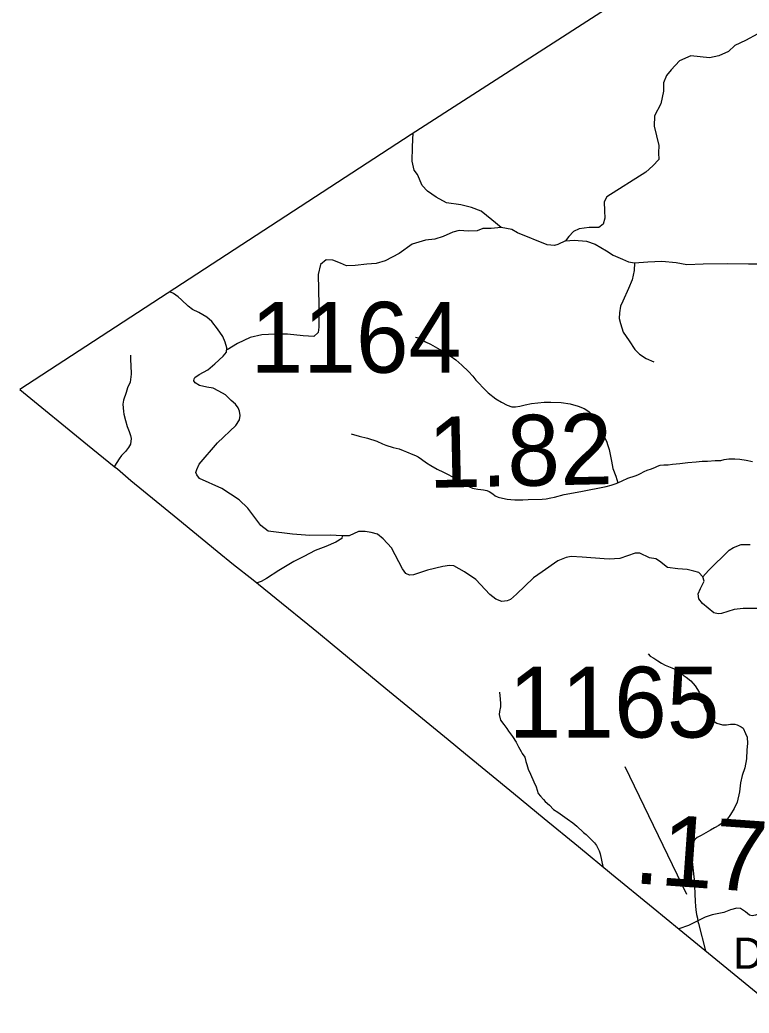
# Model space of a CAD drawing. Extents: x 1248224 to 1454986, y 825081 to 985870.
# Drawn here: x 1248224 to 1253369, y 866902 to 873913 of the extents above; entities that cross this region are included whole.
import ezdxf

# ---------------------------------------------------------------- set-up
doc = ezdxf.new("R2010")
doc.units = 0
for name, color, linetype in [('Exist Boundary Political CountyLine', 7, 'Continuous'), ('Exist Geographical Mountain Summit Label', 7, 'Continuous'), ('Exist Hydrographic Misc Water Feature', 7, 'Continuous'), ('Exist Road Non-System Type 51', 7, 'Continuous'), ('Exist Road Secondary Mileage Hundredths English Label', 7, 'Continuous'), ('Exist Road Secondary Type 41 Attributed', 7, 'Continuous'), ('Exist Road Secondary Type 51 Number Label', 7, 'Continuous')]:
    doc.layers.add(name, color=color, linetype=linetype)

msp = doc.modelspace()

# ---------------------------------------------------------------- linework, layer by layer
at = {"layer": 'Exist Boundary Political CountyLine'}
for points in [[(1272546, 896361.3), (1272209, 895844.8), (1272087, 895656.9), (1271079.1, 894111.7), (1270645.1, 893445.4), (1270071.1, 892564.9), (1269839.1, 892211.5), (1269310.1, 891393.6), (1268930.1, 890815.9), (1268447.1, 890082.3), (1267988.1, 889388.8), (1267175.1, 888170.6), (1266759.1, 887546.2), (1266505.1, 887165.9), (1265873.1, 886219.1), (1264802.2, 884614.3), (1263985.2, 883390.3), (1262147.2, 880635.4), (1261769.2, 880069.6), (1260071.2, 878960.9), (1254161.3, 875151.2), (1250985.3, 873104.2), (1248224.3, 871303)], [(1248224.3, 871303), (1248701.3, 870914), (1248889.3, 870760.9), (1248912.3, 870744.4), (1248988.3, 870677.6), (1249007.3, 870661.7), (1249338.4, 870390.9), (1249616.4, 870163.7), (1249732.4, 870069.1), (1249871.4, 869959.7), (1250070.4, 869799), (1250256.4, 869646.5), (1250330.4, 869585.5), (1250427.4, 869505.7), (1250806.4, 869194.4), (1251246.4, 868833), (1251367.4, 868732.8), (1251706.4, 868454.7), (1251924.4, 868275.4), (1252165.4, 868077), (1252399.4, 867884.8), (1252692.4, 867644.2), (1252875.5, 867493.6), (1253367.5, 867092.1), (1253600.5, 866901.7)]]:
    msp.add_lwpolyline(points, dxfattribs=at)
at = {"layer": 'Exist Hydrographic Misc Water Feature'}
for points in [[(1251015.2, 871673.7), (1251025.1, 871671.5), (1251039, 871667.1), (1251054.9, 871658.7), (1251086.3, 871639.8), (1251122, 871624.9), (1251187, 871585.3), (1251222.6, 871566.3), (1251260, 871541.3), (1251299.2, 871514.3), (1251342.2, 871475.1), (1251389.1, 871429.9), (1251420.4, 871399.1), (1251441.6, 871370.5), (1251465, 871345.9), (1251490.4, 871317.3), (1251529.3, 871280.1), (1251582.3, 871238.8), (1251621.7, 871213.7), (1251663.2, 871192.7), (1251695, 871181.8), (1251721, 871181.2), (1251751.1, 871186.4), (1251789.3, 871195.5), (1251833.6, 871204.3), (1251877.8, 871209.2), (1251924, 871214), (1251970, 871214.8), (1252044, 871212.9), (1252107.9, 871203.2), (1252163.4, 871185.8), (1252205, 871168.7), (1252238.5, 871147.8), (1252256.1, 871131.4), (1252265.7, 871119.1), (1252277.4, 871102.8), (1252281.3, 871096.6), (1252296.6, 871074.3), (1252308.1, 871053.9), (1252323.4, 871023.5), (1252340.5, 870989.1), (1252349.9, 870964.8), (1252363.1, 870938.4), (1252372.4, 870908.2), (1252381.6, 870879.9), (1252388.7, 870845.7), (1252399.5, 870797.5), (1252408.2, 870745.2), (1252428.9, 870692.6), (1252443.8, 870646.1)], [(1249004.4, 871545.5), (1249004.2, 871533.5), (1249005.6, 871511.4), (1249006.7, 871475.4), (1249008.9, 871411.3), (1249001.6, 871355.4), (1248984.5, 871315.8), (1248973.7, 871282.1), (1248956.2, 871228.5), (1248951.5, 871200.6), (1248956.2, 871148.5), (1248957.7, 871130.4), (1248968.5, 871086.1), (1248981.5, 871043.7), (1248994.6, 871007.3), (1249005.9, 870979), (1249009.4, 870958.9), (1249004.2, 870917), (1248989.6, 870893.4), (1248969, 870865.9), (1248942.2, 870838.6), (1248925.6, 870815), (1248890.9, 870763.2)], [(1250561.2, 870990.9), (1250618.8, 870973.5), (1250676.6, 870960), (1250742.1, 870940.2), (1250781.6, 870921.2), (1250807.4, 870910.5), (1250859, 870895.3), (1250900.8, 870884.1), (1250928.4, 870873.4), (1250952.2, 870862.8), (1250995.9, 870845.6), (1251015.6, 870837.1), (1251033.3, 870828.6), (1251059, 870812), (1251092.4, 870787.1), (1251123.9, 870768.2), (1251169.3, 870741.1), (1251212.7, 870719.9), (1251250.3, 870701), (1251299.6, 870673.6), (1251341, 870646.6), (1251374.5, 870629.7), (1251396.3, 870617.1), (1251418, 870606.5), (1251429.9, 870604.3), (1251455.7, 870599.6), (1251475.7, 870597.1), (1251495.7, 870596.6), (1251517.7, 870592), (1251535.5, 870583.5), (1251561, 870566.9), (1251578.8, 870554.4), (1251598.4, 870543.9), (1251628.4, 870537), (1251662.1, 870530.2), (1251688.2, 870527.5), (1251716, 870524.8), (1251772.1, 870525.4), (1251810.2, 870526.4), (1251908.4, 870529.9), (1251936.4, 870533.1), (1251970.6, 870538.3), (1251996.8, 870543.6), (1252023, 870551), (1252039, 870554.6), (1252065.2, 870561.8), (1252181.9, 870582.9), (1252361, 870620.3), (1252397.2, 870629.3), (1252423.5, 870638.6), (1252443.8, 870646.1)], [(1252443.8, 870646.1), (1252447.8, 870648.1), (1252474, 870659.5), (1252514.6, 870678.3), (1252565, 870695), (1252583.2, 870702.6), (1252603.5, 870712), (1252627.9, 870725.5), (1252650.2, 870734.9), (1252680.4, 870744.1), (1252708.7, 870755.4), (1252722.8, 870763), (1252741, 870768.6), (1252767.1, 870771.9), (1252799.2, 870773), (1252829.4, 870776.3), (1252879.5, 870781), (1252937.6, 870787.5), (1252995.9, 870794.1), (1253038, 870796.9), (1253075.9, 870798), (1253130.3, 870802.6), (1253170.3, 870803.5), (1253194.4, 870808.9), (1253226.5, 870814.1), (1253246.7, 870815.5), (1253268.6, 870815), (1253304.6, 870812.1), (1253348.4, 870804.9), (1253392.2, 870795.8)], [(1252656.6, 869437.9), (1252670.3, 869421.4), (1252695.9, 869406.8), (1252725.4, 869388), (1252751, 869371.3), (1252776.8, 869358.6), (1252824.2, 869339.4), (1252861.9, 869322.4), (1252885.5, 869305.8), (1252905, 869287.3), (1252924.6, 869272.8), (1252958, 869247.9), (1252989, 869211.1), (1253015.9, 869166.4), (1253035.1, 869133.9), (1253042.4, 869105.7), (1253049.7, 869077.5), (1253064.8, 869041), (1253074.3, 869020.8), (1253087.4, 868990.4), (1253103, 868972), (1253122.7, 868959.5), (1253142.4, 868948.9), (1253182.2, 868937.8), (1253210.2, 868937.2), (1253238.2, 868940.4), (1253268.3, 868941.7), (1253284.3, 868937.2), (1253313.9, 868922.5), (1253327.6, 868914.1), (1253342.7, 868875.7), (1253356, 868849.4), (1253357, 868805.3), (1253353.8, 868761.4), (1253352, 868697.4), (1253338.4, 868633.6), (1253321.1, 868580), (1253309.7, 868528.3), (1253302, 868464.5), (1253284.2, 868390.9), (1253263, 868345.3), (1253237.9, 868304), (1253211, 868266.7), (1253155.8, 868226.1), (1253125.5, 868210.8), (1253097, 868193.6), (1253064.5, 868174.4), (1253032, 868155.3), (1253003.6, 868141.9), (1252985.2, 868128.4), (1252972.7, 868108.7), (1252961.9, 868081), (1252960.8, 868036.9), (1252965.8, 867998.8), (1252970.6, 867950.7), (1252976.9, 867884.4), (1252981.8, 867844.3), (1252984.7, 867800.2), (1252985.3, 867744.1), (1252988, 867690.1), (1252991.1, 867656), (1252994.4, 867631.8), (1252997.6, 867597.7), (1253004.8, 867571.5), (1253008.3, 867549.4), (1253012, 867535.3), (1253060.9, 867342.3)], [(1251609, 869166.7), (1251613.8, 869118.5), (1251615, 869086.4), (1251614.4, 869064.5), (1251607.6, 869030.5), (1251606.9, 869010.5), (1251615.9, 868970.3), (1251639.1, 868939.7), (1251660.4, 868911.1), (1251672, 868892.8), (1251699, 868854.1), (1251726, 868815.4), (1251743.1, 868780.9), (1251760.3, 868748.5), (1251767.9, 868734.2), (1251787.3, 868707.7), (1251794.6, 868677.5), (1251802.1, 868657.3), (1251811.2, 868625), (1251826.3, 868588.6), (1251850.8, 868533.9), (1251865.9, 868499.5), (1251880.8, 868451.1), (1251896.3, 868432.7), (1251917.7, 868410.1), (1251931.3, 868395.8), (1251960.7, 868369), (1251989.9, 868340.2), (1252019.4, 868319.4), (1252086.3, 868273.7), (1252125.5, 868244.7), (1252153, 868221.9), (1252200, 868176.7), (1252219.5, 868162.1), (1252256.6, 868125.2), (1252278.1, 868102.7), (1252291.5, 868084.2), (1252310.7, 868047.7), (1252318.1, 868025.6), (1252337.5, 867935.7)]]:
    msp.add_lwpolyline(points, dxfattribs=at)
at = {"layer": 'Exist Road Non-System Type 51'}
for points in [[(1253527.3, 873880.3), (1253430.8, 873814.7), (1253344.6, 873766.4), (1253268.7, 873731.9), (1253223.8, 873690.5), (1253154.9, 873659.4), (1253089.3, 873645.6), (1252958.3, 873659.4), (1252879, 873624.9), (1252820.4, 873559.8), (1252786.1, 873519.4), (1252765.1, 873468.1), (1252765.1, 873409.8), (1252746.4, 873321.2)], [(1252746.4, 873321.2), (1252702.2, 873234.9), (1252699.8, 873162.6), (1252732.5, 873027.3), (1252730.1, 872973.7), (1252732.5, 872927), (1252690.5, 872882.7), (1252639.7, 872837.4), (1252364.7, 872664.8), (1252346.1, 872627.5), (1252348.4, 872564.5), (1252350.7, 872513.2), (1252339.1, 872471.2), (1252308.8, 872447.9), (1252241.2, 872447.9), (1252171.3, 872438.6), (1252129.3, 872419.9), (1252096.7, 872384.9), (1252073.4, 872352.3)], [(1251620.2, 872447.7), (1251555, 872501.3), (1251478.1, 872562), (1251410.5, 872587.6), (1251335.9, 872606.3), (1251233.3, 872622.6), (1251161.1, 872662.3), (1251100.5, 872704.2), (1251063.2, 872743.9), (1251030.6, 872820.9), (1251007.3, 872851.2), (1250991, 872916.5), (1250993.3, 873014.3), (1250995.8, 873069.7), (1250999.5, 873113.4)], [(1251620.2, 872447.7), (1251548.4, 872441.1), (1251490.1, 872441.1), (1251450.5, 872424.8), (1251389.9, 872422.5), (1251324.6, 872427.1), (1251278, 872415.5), (1251210.4, 872382.8), (1251152.1, 872364.2), (1251086.9, 872357.2), (1250991.3, 872329.2), (1250900.4, 872263.9), (1250802.6, 872212.6), (1250737.3, 872193.9), (1250672, 872189.2), (1250590.5, 872179.9), (1250529.9, 872177.6), (1250485.6, 872196.2), (1250432, 872217.2), (1250385.4, 872219.6), (1250345.7, 872186.9), (1250329.4, 872114.6), (1250334.1, 871902.4), (1250332.4, 871745), (1250330, 871705.4), (1250297.4, 871677.4), (1250222.8, 871682), (1250113.3, 871693.7), (1250024.7, 871693.7), (1249931.5, 871689), (1249849.9, 871670.4), (1249759, 871628.4), (1249686.8, 871583.1)], [(1252073.4, 872352.3), (1252019.8, 872326.6), (1251996.5, 872319.6), (1251945.2, 872324.3), (1251735.5, 872410.6), (1251694.8, 872433.7), (1251620.2, 872447.7)], [(1252073.4, 872352.3), (1252134, 872357), (1252222.6, 872350), (1252283.2, 872329), (1252362.4, 872282.3), (1252411.3, 872252), (1252476.6, 872224), (1252518.5, 872205.4), (1252560.5, 872198.4)], [(1252560.5, 872198.4), (1252558.2, 872144.2), (1252544.8, 872077.2), (1252518, 872015.9), (1252477.8, 871927.8), (1252462.5, 871893.3), (1252454.8, 871845.4), (1252452.9, 871805.1), (1252462.5, 871770.7), (1252479.7, 871709.3), (1252523.7, 871648), (1252563.9, 871586.7), (1252596.5, 871552.2), (1252642.4, 871523.5), (1252696, 871498.6)], [(1252560.5, 872198.4), (1252653.9, 872205.6), (1252753.5, 872209.4), (1252854.9, 872199.8), (1252929.6, 872186.4), (1253044.5, 872190.2), (1253214.9, 872194.1), (1253366.1, 872190.2), (1253511.6, 872192.1), (1253584.4, 872163.4), (1253735.6, 872060), (1253823.7, 872008.2), (1253892.6, 871969.9), (1253997.9, 871925.8), (1254121.2, 871838.3), (1254171, 871809.6), (1254247.5, 871769.4), (1254293.5, 871708), (1254324.1, 871641)], [(1250498.5, 870269.9), (1250494.7, 870252.9), (1250454.5, 870226.1), (1250382.9, 870194.8), (1250308.5, 870167.9), (1250228, 870126.2), (1250158, 870090.4), (1250052.2, 870026.3), (1249964.3, 869969.7), (1249925.6, 869948.8), (1249897.8, 869938.4)], [(1253041.7, 869980.4), (1253082.1, 870026), (1253227.9, 870170), (1253259, 870189.5), (1253313.5, 870210.9), (1253375.7, 870210.9)]]:
    msp.add_lwpolyline(points, dxfattribs=at)
at = {"layer": 'Exist Road Secondary Type 41 Attributed'}
for points in [[(1250547, 870269.8), (1250498.5, 870269.9), (1250413.6, 870275.8), (1250270.8, 870272.3), (1250146.9, 870282.9), (1249977.1, 870304.1), (1249925.1, 870344.3), (1249833.6, 870465.5), (1249771.1, 870524.5), (1249649.6, 870604.8), (1249492.7, 870675.7), (1249471.9, 870702.4), (1249466, 870718.9), (1249471.9, 870739), (1249489.6, 870776.8), (1249618.2, 870927.9), (1249749.1, 871049.5), (1249774.9, 871090.7), (1249779, 871119.4), (1249773.5, 871150.1), (1249763.3, 871175.4), (1249745.5, 871199.3), (1249716.2, 871227.3), (1249674.5, 871265.5), (1249628.7, 871292.2), (1249587.8, 871312.7), (1249543.4, 871319.5), (1249492.1, 871331.1), (1249460.7, 871351.6), (1249450.5, 871363.9), (1249453.2, 871378.2), (1249458, 871389.1), (1249489.4, 871410.3), (1249550.9, 871443.1), (1249600.2, 871485.8), (1249658.1, 871540.1), (1249682.7, 871568.5), (1249683.6, 871597.8), (1249671.9, 871637.1), (1249656.1, 871677.3), (1249618.5, 871733.3), (1249579.6, 871783.9), (1249543.4, 871815.3), (1249487.4, 871848.1), (1249441.6, 871867.9), (1249410.9, 871891.8), (1249365.8, 871936.9), (1249341.2, 871957.4), (1249308.4, 871982.6), (1249282.4, 871993.3)], [(1253448.9, 869757.2), (1253326.2, 869757.2), (1253264.8, 869750.1), (1253175.2, 869721.8), (1253151.6, 869719.4), (1253120.9, 869726.5), (1253040.7, 869792.7), (1253013.4, 869827), (1253011, 869862.4), (1253025.2, 869900.2), (1253051.1, 869952.1), (1253041.7, 869980.4), (1253013.4, 870011.1), (1252980.4, 870020.6), (1252933.2, 870032.4), (1252867.1, 870037.1), (1252794, 870046.6), (1252737.3, 870091.4), (1252711.4, 870108), (1252666.6, 870115), (1252598.1, 870148.1), (1252565.1, 870148.1), (1252456.6, 870110.3), (1252381.1, 870105.6), (1252345.9, 870109.3), (1252192.3, 870119.8), (1252113.1, 870124.4), (1252077.7, 870117.3), (1252018.7, 870093.7), (1251910.2, 870015.8), (1251848.9, 869975.6), (1251728.5, 869859.9), (1251686.1, 869822.1), (1251662.5, 869812.7), (1251624.7, 869807.9), (1251582.2, 869824.5), (1251539.8, 869857.5), (1251440.7, 869963.8), (1251360.4, 870015.8), (1251284.9, 870058.3), (1251255.4, 870060.5), (1251208.2, 870053.5), (1251099.7, 870027.5), (1251000.6, 869996.8), (1250972.3, 869994.4), (1250946.3, 870006.2), (1250922.7, 870036.9), (1250847.2, 870185.7), (1250788.2, 870249.5), (1250748.1, 870282.5), (1250703.3, 870294.3), (1250660.8, 870301.4), (1250613.6, 870301.4), (1250547, 870269.8)], [(1253727.2, 867702.3), (1253697.5, 867675.8), (1253617.2, 867659.9), (1253557, 867644.1), (1253506.8, 867625.7), (1253415.2, 867593.9), (1253391.4, 867588.4), (1253371.2, 867593.9), (1253343.7, 867616), (1253308.8, 867639.9), (1253283.1, 867641.7), (1253237.3, 867630.7), (1253191.4, 867612.3), (1253109.5, 867594.7), (1253060.2, 867578.8), (1252940.5, 867519.4), (1252872.7, 867495.9)]]:
    msp.add_lwpolyline(points, dxfattribs=at)
at = {"layer": 'Exist Road Secondary Type 51 Number Label'}
msp.add_line((1252929.6, 867740.2), (1252494, 868640.3), dxfattribs=at)

# ---------------------------------------------------------------- texts
at = {"layer": 'Exist Geographical Mountain Summit Label'}
msp.add_text('Days Gap', height=220, dxfattribs=at).set_placement((1253257.4, 867214.7))
at = {"layer": 'Exist Road Secondary Mileage Hundredths English Label'}
for s, rotation, p in [('1.82', 1.2171, (1251109.1, 870609.2)), ('.17', 355.91243, (1252549.6, 867819.3))]:
    msp.add_text(s, height=500, rotation=rotation, dxfattribs=at).set_placement(p)
at = {"layer": 'Exist Road Secondary Type 51 Number Label'}
for s, p in [('1164', (1249851.6, 871422.4)), ('1165', (1251672.6, 868847))]:
    msp.add_text(s, height=500, dxfattribs=at).set_placement(p)

doc.saveas('drawing.dxf')
